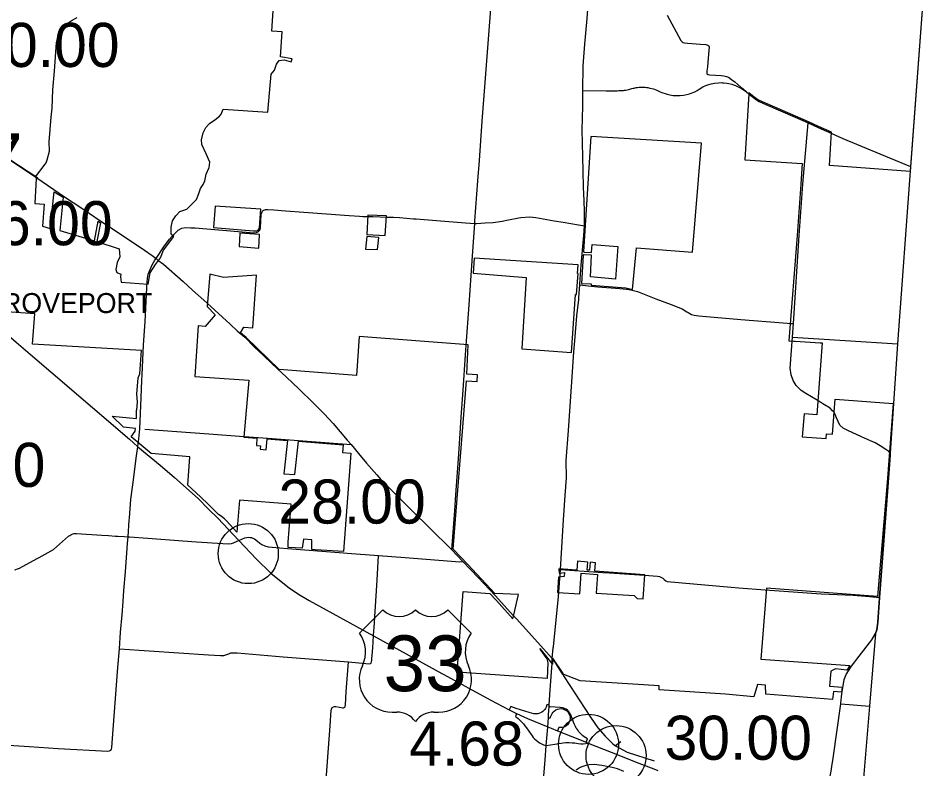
# Model space of a CAD drawing. Extents: x 1729596 to 1934326, y 644115 to 911751.
# Drawn here: x 1863218 to 1885889, y 675915 to 694653 of the extents above; entities that cross this region are included whole.
import ezdxf

# ---------------------------------------------------------------- set-up
doc = ezdxf.new("R2010")
doc.units = 0
for name, color, linetype in [('Default', 7, 'Continuous'), ('GM_X_City_Street', 7, 'Continuous'), ('GM_X_Corporation', 7, 'Continuous'), ('GM_X_Corporation_Text', 7, 'Continuous'), ('GM_X_County', 7, 'Continuous'), ('GM_X_County_Road', 7, 'Continuous'), ('GM_X_Interchange_Ramps', 7, 'Continuous'), ('GM_X_State_Route', 7, 'Continuous'), ('GM_X_State_Shield', 7, 'Continuous'), ('GM_X_Township_Road', 7, 'Continuous'), ('GM_X_US_Route', 7, 'Continuous'), ('GM_X_US_Shield', 7, 'Continuous')]:
    doc.layers.add(name, color=color, linetype=linetype)

msp = doc.modelspace()

# ---------------------------------------------------------------- linework, layer by layer
at = {"layer": 'Default'}
for centre in [(1868966, 681287), (1877465, 676527), (1878151, 676245)]:
    msp.add_circle(centre, 750, dxfattribs=at)
at = {"layer": 'GM_X_City_Street'}
for points in [[(1874409, 686478), (1874480, 687499), (1874558, 688592), (1874608, 689305), (1874622, 689526), (1874627, 689590), (1874698, 690594), (1874737, 691097), (1874807, 692083), (1874880, 693048), (1875039, 695102), (1875078, 695560), (1875115, 696086), (1875158, 696658), (1875175, 696856)], [(1877360, 689471), (1877362, 689824), (1877353, 690101), (1877342, 690429), (1877333, 690844), (1877311, 691542), (1877303, 691855), (1877319, 692456), (1877323, 692848), (1877329, 693459), (1877371, 694006), (1877430, 694648), (1877491, 695456), (1877555, 696140), (1877589, 696661), (1877596, 696754)], [(1879428, 694726), (1879712, 694203), (1879772, 694094), (1879799, 694062), (1879825, 694043), (1879861, 694036), (1879940, 694028), (1880258, 694003), (1880391, 693995), (1880422, 693990), (1880448, 693982), (1880466, 693958), (1880474, 693935), (1880462, 693751), (1880446, 693548), (1880436, 693437), (1880426, 693385), (1880421, 693336), (1880419, 693300), (1880423, 693265), (1880429, 693254), (1880441, 693248), (1880460, 693247), (1880496, 693242), (1880778, 693219), (1880846, 693211), (1880911, 693200), (1880957, 693182), (1881037, 693124), (1881119, 693060), (1881266, 692933), (1881327, 692885), (1881399, 692825)], [(1877323, 692848), (1877906, 692843), (1878179, 692842), (1878218, 692844), (1878272, 692845), (1878309, 692848), (1878339, 692850), (1878365, 692854), (1878399, 692859), (1878467, 692872), (1878498, 692881), (1878546, 692894), (1878576, 692902), (1878603, 692908), (1878652, 692918), (1878691, 692923), (1878729, 692927), (1878761, 692927), (1878802, 692927), (1878833, 692927), (1878881, 692927), (1878912, 692924), (1878947, 692918), (1878993, 692909), (1879086, 692887), (1879171, 692855), (1879257, 692816), (1879298, 692799)], [(1879298, 692799), (1879320, 692789), (1879375, 692769), (1879426, 692755), (1879496, 692737), (1879574, 692725), (1879626, 692721), (1879674, 692720), (1879714, 692721), (1879751, 692722), (1879834, 692730), (1879880, 692739), (1879949, 692756), (1879984, 692765), (1880027, 692781), (1880116, 692817), (1880178, 692849), (1880229, 692881), (1880321, 692936), (1880395, 692969), (1880471, 692997), (1880531, 693013), (1880609, 693030), (1880711, 693040), (1880774, 693043), (1880807, 693042), (1880847, 693041), (1880918, 693032), (1880967, 693022), (1881043, 693002), (1881088, 692988), (1881133, 692972), (1881185, 692951), (1881222, 692933), (1881285, 692900), (1881399, 692825)], [(1881399, 692825), (1881468, 692766), (1881511, 692730), (1881518, 692724)], [(1860916, 692337), (1860948, 692324), (1861312, 692190), (1861508, 692091), (1861979, 691797), (1862752, 691283), (1863647, 690689), (1863658, 690682)], [(1883635, 691733), (1883815, 691650), (1884983, 691165), (1885509, 690950)], [(1867063, 689207), (1867152, 689304), (1867211, 689363), (1867304, 689414), (1867394, 689426), (1867534, 689423), (1867637, 689418), (1869107, 689295), (1869168, 689300), (1869217, 689324), (1869253, 689365), (1869269, 689417), (1869291, 689760), (1869321, 689831), (1869337, 689848), (1869394, 689874), (1869457, 689877), (1869607, 689866), (1869898, 689844), (1870354, 689811), (1870919, 689768), (1871486, 689726), (1871740, 689708), (1871825, 689704), (1871887, 689701), (1871962, 689700)], [(1872437, 689689), (1872589, 689685), (1872741, 689673), (1873090, 689646), (1873156, 689641), (1873664, 689601), (1874391, 689543), (1874622, 689526), (1874647, 689526)], [(1874647, 689526), (1874663, 689526), (1874879, 689540), (1875079, 689554), (1875308, 689585), (1875466, 689617), (1875725, 689669), (1875775, 689677), (1875996, 689696), (1876147, 689675), (1876610, 689595), (1876828, 689561), (1877210, 689494), (1877360, 689471)], [(1877258, 688155), (1877265, 688253), (1877281, 688486), (1877349, 689228), (1877360, 689471)], [(1866709, 688615), (1866844, 688509), (1867338, 688077), (1867575, 687860), (1867931, 687545), (1867936, 687540)], [(1877223, 687681), (1877246, 687998), (1877258, 688155)], [(1866306, 685614), (1866312, 685751), (1866346, 686500), (1866391, 687069), (1866430, 687924), (1866442, 688073)], [(1877246, 687998), (1877455, 687975)], [(1877455, 687975), (1877696, 687950), (1878247, 687907), (1878409, 687890), (1878518, 687874), (1878690, 687831), (1879148, 687649), (1879531, 687504), (1879802, 687398), (1879922, 687324), (1879952, 687305), (1880035, 687257), (1880102, 687241), (1880217, 687225), (1881266, 687132), (1882327, 687045), (1882528, 687031)], [(1876584, 678937), (1876586, 678963), (1876710, 680214), (1876761, 680889), (1876836, 682134), (1876882, 682735), (1876914, 683180), (1876907, 683608), (1876963, 684358), (1877044, 685571), (1877100, 686320), (1877121, 686597), (1877169, 687225), (1877219, 687629), (1877223, 687681)], [(1883171, 685116), (1882889, 685286), (1882775, 685362), (1882651, 685484), (1882579, 685608), (1882523, 685748), (1882504, 685914), (1882561, 686688)], [(1866232, 684150), (1866259, 684403), (1866289, 685179), (1866306, 685614)], [(1884998, 683722), (1885000, 683743), (1884997, 683795), (1884967, 683833), (1884892, 683889), (1884748, 683977), (1884623, 684049), (1884509, 684101), (1884286, 684203), (1883937, 684360), (1883823, 684415), (1883740, 684496), (1883659, 684680), (1883598, 684814), (1883558, 684855)], [(1866382, 684394), (1867983, 684278), (1868853, 684214)], [(1884734, 680175), (1884735, 680195), (1884830, 681510), (1884928, 682838), (1884998, 683722)], [(1865951, 681544), (1865963, 681704), (1865992, 682119), (1865997, 682174)], [(1863741, 681190), (1863892, 681274), (1864098, 681392), (1864474, 681719), (1864509, 681742), (1864533, 681756), (1864567, 681774), (1864606, 681792), (1864653, 681792)], [(1865704, 681722), (1865868, 681711), (1865963, 681704), (1865996, 681703), (1866454, 681671), (1867331, 681607), (1867669, 681585), (1868328, 681536), (1868469, 681528), (1868543, 681537), (1868593, 681555), (1868685, 681599), (1868685, 681599)], [(1863132, 680885), (1863225, 680913), (1863231, 680916)], [(1876761, 680889), (1877703, 680827), (1877821, 680819), (1877985, 680808), (1878860, 680746), (1879188, 680721), (1879235, 680715), (1879273, 680703), (1879316, 680675), (1879352, 680642), (1879399, 680610), (1879432, 680595), (1881030, 680451), (1881217, 680437), (1881874, 680387)], [(1875675, 679647), (1875889, 679410), (1876196, 679070), (1876560, 678667)], [(1876555, 678568), (1876560, 678667), (1876584, 678937)], [(1876468, 677269), (1876482, 677466), (1876485, 677511), (1876508, 677887), (1876554, 678545), (1876555, 678568)], [(1876821, 678268), (1876855, 678214), (1877136, 677779)], [(1877136, 677779), (1877353, 677443), (1877526, 677177), (1877698, 676940), (1877881, 676728), (1878070, 676542), (1878136, 676488)], [(1883073, 674346), (1883131, 674564), (1883188, 674755), (1883213, 674818), (1883282, 674999), (1883352, 675169), (1883402, 675301), (1883430, 675398), (1883457, 675510), (1883495, 675689), (1883527, 675858), (1883544, 675976), (1883573, 676181), (1883764, 677538), (1883766, 677557)], [(1883764, 677538), (1884479, 677480)], [(1876447, 676958), (1876447, 676960), (1876462, 677190), (1876468, 677269)], [(1876406, 676496), (1876447, 676958)], [(1878269, 676588), (1878136, 676488)], [(1878136, 676488), (1878433, 676328), (1879106, 676114)], [(1878345, 675851), (1878190, 675916), (1878055, 675952), (1877794, 676002), (1877602, 676022), (1877479, 676013), (1877399, 676000), (1877322, 675975), (1877259, 675947), (1877208, 675919), (1877157, 675879)]]:
    msp.add_lwpolyline(points, dxfattribs=at)
at = {"layer": 'GM_X_Corporation'}
for points in [[(1862757, 691285), (1863709, 690671), (1863676, 690644), (1863665, 690650), (1863632, 690025), (1863867, 690010), (1863822, 689460), (1864017, 689402), (1864114, 690321), (1864344, 690182), (1864258, 689355), (1865121, 689095), (1865214, 689588), (1865272, 689548), (1865183, 689079), (1865744, 688897), (1865760, 688694), (1865692, 688556), (1865656, 688381), (1865683, 688304), (1865782, 688264), (1865771, 688194), (1865790, 688059), (1866466, 688014), (1866514, 688300), (1866645, 688503), (1866769, 688671), (1866852, 688861), (1867103, 689199), (1867038, 689259), (1867038, 689436), (1867076, 689597), (1867160, 689719), (1867254, 689824), (1867432, 689887), (1867506, 689964), (1867676, 690125), (1867728, 690280), (1867771, 690404), (1867843, 690501), (1867883, 690594), (1867915, 690759), (1867991, 690927), (1868002, 691062), (1867911, 691263), (1867807, 691503), (1867799, 691618), (1867843, 691794), (1867903, 691921), (1867995, 692022), (1868130, 692119), (1868250, 692205), (1868289, 692258), (1868340, 692380), (1869458, 692303), (1869536, 693259), (1869622, 693353), (1869670, 693504), (1869736, 693599), (1869866, 693609), (1870041, 693559), (1870059, 693637), (1869771, 693687), (1869812, 694308), (1869550, 694325), (1869833, 698679)], [(1885889, 696091), (1885499, 690829), (1883487, 690976), (1883536, 691803), (1883209, 691950), (1882955, 692063), (1882635, 692203), (1881732, 692594), (1881661, 692636), (1881623, 692665), (1881516, 692751), (1881470, 692785), (1881468, 692766), (1881365, 691115), (1882803, 691027), (1882764, 690512), (1882673, 689229), (1882468, 686598), (1882584, 686594), (1882627, 686593), (1883252, 686551), (1883301, 686548), (1883163, 684754), (1882847, 684778), (1882803, 684202), (1883396, 684157), (1883405, 684278), (1883554, 684266), (1883622, 685144), (1885074, 685033), (1884922, 683059), (1884685, 680213), (1881913, 680427), (1881764, 678652), (1883994, 678496), (1883917, 678381), (1883632, 678407), (1883518, 678355), (1883484, 677979), (1883801, 677954), (1883785, 677830), (1883584, 677846), (1883556, 677648), (1881896, 677782), (1881885, 678007), (1881682, 678023), (1881590, 677715), (1880882, 677776), (1879227, 677886), (1879225, 677990), (1877256, 678112), (1876809, 678286), (1876831, 678292), (1876575, 678675), (1876568, 678526), (1876554, 678545), (1876260, 678918), (1876244, 678906), (1876426, 678659), (1876450, 678559), (1876430, 678173), (1874185, 678331), (1874334, 680339), (1874999, 680290), (1875165, 680113), (1875576, 679657), (1875590, 679724), (1875593, 679738), (1875598, 679763), (1875711, 680268), (1875122, 680290), (1874447, 681012), (1874086, 681399), (1874157, 682347), (1874416, 685600), (1874679, 685587), (1874687, 685752), (1874424, 685765), (1874461, 686501), (1871735, 686705), (1871665, 685737), (1869741, 685884), (1868909, 686681), (1868771, 686799), (1868852, 686943), (1869076, 686927), (1869167, 688241), (1868345, 688180), (1868005, 688265), (1867936, 687454), (1868139, 687250), (1867891, 686955), (1867717, 686969), (1867633, 685710), (1868979, 685617), (1868858, 684195), (1869178, 684171), (1869167, 683987), (1869270, 683977), (1869263, 683892), (1869412, 683880), (1869435, 684154), (1869942, 684111), (1869856, 683280), (1870132, 683259), (1870216, 684093), (1871335, 684006), (1871321, 683808), (1871527, 683792), (1871344, 681336), (1870784, 681372), (1870634, 681382), (1870556, 681393), (1870553, 681633), (1870341, 681650), (1870314, 681422), (1869958, 681440), (1869964, 681569), (1870039, 682521), (1868748, 682620), (1868680, 681819), (1868422, 682109), (1868374, 682157), (1868335, 682179), (1868291, 682218), (1868224, 682261), (1867973, 682514), (1867775, 682701), (1867460, 682994), (1867508, 683699), (1866537, 683789), (1866043, 684203), (1866138, 684340), (1866150, 684410), (1865849, 684442), (1865565, 684718), (1866173, 684662), (1866174, 684871), (1866184, 684870), (1866199, 685075), (1866182, 685269), (1866216, 685678), (1866258, 685776), (1866295, 686357), (1863575, 686513), (1863635, 687276), (1862344, 687368)]]:
    msp.add_lwpolyline(points, dxfattribs=at)
for points in [[(1877538, 688736), (1877359, 688749), (1877352, 688749), (1877349, 688749), (1877346, 688748), (1877344, 688747), (1877341, 688745), (1877339, 688743), (1877337, 688740), (1877335, 688737), (1877334, 688734), (1877288, 688032), (1877528, 688019), (1877528, 687986), (1878396, 687919), (1878563, 687879), (1878659, 688923), (1880062, 688815), (1880289, 691534), (1877521, 691700), (1877339, 688832), (1877340, 688828), (1877342, 688823), (1877345, 688818), (1877348, 688816), (1877350, 688815), (1877355, 688813), (1877541, 688800), (1877551, 689000), (1878199, 688955), (1878141, 688137), (1877510, 688192)], [(1868140, 689960), (1868096, 689429), (1869099, 689347), (1869133, 689343), (1869176, 689343), (1869210, 689358), (1869232, 689382), (1869245, 689427), (1869277, 689888)], [(1871926, 689253), (1872387, 689229), (1872422, 689719), (1871952, 689736)], [(1868757, 689286), (1868737, 688951), (1869226, 688915), (1869250, 689249)], [(1871924, 689203), (1871892, 688889), (1872196, 688876), (1872227, 689175)], [(1874584, 688288), (1875904, 688180), (1875799, 686401), (1877038, 686309), (1877141, 687752), (1877160, 687756), (1877207, 688277), (1877191, 688281), (1877206, 688492), (1874607, 688664)], [(1876687, 680319), (1877251, 680282), (1877284, 680798), (1877690, 680767), (1877654, 680304), (1878606, 680242), (1878675, 680170), (1878826, 680158), (1878872, 680756), (1877621, 680849), (1877640, 681058), (1877505, 681070), (1877488, 680871), (1877432, 680876), (1877450, 681075), (1877191, 681098), (1877175, 680872), (1876721, 680907), (1876720, 680863), (1876731, 680858), (1876728, 680798), (1876860, 680818), (1876852, 680720), (1876718, 680696)]]:
    msp.add_lwpolyline(points, close=True, dxfattribs=at)
at = {"layer": 'GM_X_County'}
msp.add_lwpolyline([(1885889, 696091), (1885509, 690950), (1885182, 686522), (1884997, 683795), (1885000, 683743), (1884928, 682838), (1884830, 681510), (1884735, 680195), (1884687, 679579), (1884665, 679383), (1884630, 679290), (1884479, 677480), (1884260, 674783)], dxfattribs=at)
at = {"layer": 'GM_X_County_Road'}
for points in [[(1863647, 690689), (1863896, 691006), (1863919, 691045), (1863941, 691117), (1863997, 691334), (1863994, 691569), (1864043, 692185), (1864064, 692410), (1864085, 692862), (1864126, 693333), (1864175, 694045), (1864241, 694305), (1864273, 694340), (1864297, 694374), (1864332, 694409), (1864441, 694522), (1864570, 694605), (1864693, 694666)], [(1881518, 692724), (1881583, 692671), (1881631, 692631), (1881685, 692595), (1881726, 692572), (1881891, 692499), (1882624, 692180), (1882954, 692038), (1883203, 691927), (1883615, 691742), (1883635, 691733)], [(1882581, 687027), (1882722, 689225), (1882814, 690508), (1882954, 692038)], [(1863658, 690682), (1864403, 690179), (1864782, 689927), (1864994, 689782), (1865287, 689585), (1865588, 689386), (1866376, 688859), (1866561, 688728), (1866664, 688651), (1866709, 688615)], [(1871962, 689700), (1872074, 689699), (1872437, 689689)], [(1866664, 688651), (1866859, 688946), (1867002, 689139), (1867063, 689207)], [(1866442, 688073), (1866449, 688157), (1866468, 688261), (1866562, 688492), (1866635, 688609), (1866664, 688651)], [(1867936, 687540), (1868515, 687016), (1868692, 686848), (1868877, 686688), (1869123, 686443), (1869346, 686229), (1869556, 686034), (1869695, 685902), (1869918, 685691), (1870225, 685397), (1870585, 685050), (1870861, 684777), (1871083, 684532), (1871258, 684324), (1871437, 684117), (1871533, 684008), (1871722, 683784), (1871920, 683547), (1872179, 683254), (1872274, 683139), (1873057, 682359), (1873496, 681932), (1874049, 681380), (1874327, 681093), (1874705, 680695), (1875130, 680244), (1875593, 679738), (1875675, 679647)], [(1882528, 687031), (1882581, 687027)], [(1882561, 686688), (1882581, 687027)], [(1882561, 686688), (1883871, 686604), (1885182, 686522)], [(1874049, 681380), (1874122, 682361), (1874149, 682757), (1874214, 683655), (1874258, 684283), (1874286, 684692), (1874332, 685369), (1874393, 686246), (1874409, 686478)], [(1883558, 684855), (1883496, 684920), (1883318, 685028), (1883190, 685105), (1883171, 685116)], [(1866082, 683008), (1866175, 683732), (1866211, 683955), (1866232, 684150)], [(1865997, 682174), (1866035, 682647), (1866082, 683008)], [(1861513, 676603), (1862717, 676522), (1863496, 676469), (1864217, 676423), (1865458, 676355), (1865501, 676361), (1865531, 676379), (1865551, 676407), (1865559, 676440), (1865570, 676568), (1865711, 678443), (1865747, 678914), (1865778, 679328), (1865812, 679763), (1865837, 680091), (1865860, 680367), (1865898, 680836), (1865941, 681419), (1865951, 681544)], [(1884672, 679445), (1884687, 679578), (1884734, 680175)], [(1883766, 677557), (1883793, 677784), (1883813, 677939), (1883853, 678147), (1883902, 678270), (1883956, 678365), (1884029, 678479), (1884228, 678730), (1884544, 679132), (1884630, 679290), (1884665, 679383), (1884672, 679445)], [(1876560, 678667), (1876639, 678553), (1876691, 678473), (1876809, 678286), (1876821, 678268)]]:
    msp.add_lwpolyline(points, dxfattribs=at)
at = {"layer": 'GM_X_Interchange_Ramps'}
for points in [[(1876485, 677511), (1876425, 677515), (1876404, 677456), (1876389, 677424), (1876370, 677396), (1876348, 677369), (1876320, 677345), (1876295, 677327), (1876264, 677310), (1876226, 677296), (1876195, 677289), (1876165, 677285), (1876134, 677285), (1876097, 677289), (1875979, 677319), (1875654, 677420), (1875523, 677468), (1875486, 677386)], [(1877403, 676579), (1877440, 676660), (1877394, 676690), (1877356, 676716), (1877322, 676742), (1877292, 676768), (1877257, 676803), (1877224, 676840), (1877202, 676868), (1877178, 676901), (1877158, 676933), (1877136, 676973), (1877120, 677006), (1877107, 677037), (1877010, 677278), (1876991, 677316), (1876965, 677352), (1876940, 677377), (1876907, 677401), (1876879, 677416), (1876850, 677428), (1876811, 677438), (1876758, 677449), (1876508, 677464), (1876482, 677466)], [(1875669, 677296), (1875636, 677224), (1875664, 677203), (1875705, 677169), (1875745, 677133), (1875791, 677087), (1875838, 677036), (1875877, 676988), (1875916, 676936), (1876029, 676772), (1876053, 676738), (1876084, 676699), (1876117, 676666), (1876155, 676632), (1876201, 676598), (1876240, 676568), (1876276, 676544), (1876309, 676527), (1876339, 676510), (1876406, 676496)], [(1876462, 677190), (1876504, 677187), (1876523, 677231), (1876537, 677260), (1876560, 677298), (1876585, 677332), (1876609, 677357), (1876646, 677384), (1876687, 677404), (1876732, 677415), (1876779, 677417), (1876823, 677411), (1876859, 677399), (1876893, 677381), (1876920, 677362), (1876948, 677335), (1876968, 677307), (1876983, 677280), (1876997, 677242), (1877004, 677204), (1877005, 677166), (1877000, 677131), (1876990, 677096), (1876976, 677064), (1876958, 677037), (1876935, 677010), (1876905, 676985), (1876870, 676965), (1876836, 676952), (1876800, 676944), (1876748, 676943), (1876721, 676948), (1876685, 676864)]]:
    msp.add_lwpolyline(points, dxfattribs=at)
at = {"layer": 'GM_X_State_Route'}
for points in [[(1876406, 676496), (1876511, 676512), (1876624, 676531), (1876723, 676550), (1876781, 676559), (1876832, 676566), (1876898, 676569), (1876977, 676570), (1877056, 676566), (1877125, 676561), (1877206, 676549), (1877275, 676537), (1877334, 676537), (1877453, 676558)], [(1876379, 676135), (1876406, 676496)], [(1876241, 674405), (1876285, 674929), (1876324, 675415), (1876365, 675943), (1876379, 676135)]]:
    msp.add_lwpolyline(points, dxfattribs=at)
at = {"layer": 'GM_X_Township_Road'}
for points in [[(1868853, 684214), (1868859, 684213), (1869559, 684160), (1871533, 684008)], [(1864653, 681792), (1864678, 681792), (1865310, 681749), (1865473, 681738), (1865653, 681725), (1865704, 681722)], [(1868685, 681599), (1868727, 681617), (1868801, 681646), (1868878, 681677), (1868931, 681692), (1868971, 681695), (1869008, 681693), (1869048, 681687), (1869083, 681674), (1869119, 681656), (1869192, 681602), (1869255, 681548), (1869306, 681514), (1869375, 681480), (1869460, 681455), (1869566, 681444), (1869944, 681416), (1871340, 681308), (1871439, 681300)], [(1871439, 681300), (1872221, 681239), (1872885, 681187), (1874250, 681084), (1874327, 681093)], [(1863231, 680916), (1863712, 681174), (1863741, 681190)], [(1872115, 679561), (1872124, 679714), (1872134, 679844), (1872185, 680621), (1872221, 681239)], [(1881874, 680387), (1883277, 680281), (1884071, 680246), (1884483, 680217), (1884735, 680195)], [(1872096, 679246), (1872115, 679561)], [(1872073, 678932), (1872095, 679234), (1872096, 679246)], [(1865747, 678914), (1867969, 678757), (1868273, 678741), (1868351, 678745), (1868482, 678785), (1868531, 678810), (1868569, 678814), (1868688, 678808), (1869841, 678714), (1871471, 678584)], [(1872055, 678670), (1872060, 678744), (1872073, 678932)], [(1871363, 677445), (1871375, 677453), (1871383, 677467), (1871391, 677510), (1871414, 677839), (1871471, 678584), (1871981, 678540), (1872015, 678542), (1872035, 678556), (1872047, 678582), (1872052, 678630), (1872055, 678670)], [(1870962, 676320), (1870995, 676767), (1871021, 677107), (1871031, 677272), (1871035, 677362), (1871042, 677408), (1871063, 677444), (1871092, 677465), (1871119, 677471), (1871152, 677467), (1871337, 677434), (1871324, 677432), (1871357, 677442), (1871363, 677445)], [(1870855, 674853), (1870962, 676320)]]:
    msp.add_lwpolyline(points, dxfattribs=at)
at = {"layer": 'GM_X_US_Route'}
for points in [[(1862065, 687507), (1862694, 686973), (1863169, 686564), (1863517, 686267)], [(1863517, 686267), (1864034, 685824), (1865077, 684934), (1865996, 684144), (1866100, 684050), (1866211, 683955), (1866765, 683491), (1867122, 683185), (1867715, 682659), (1867973, 682400), (1868205, 682168), (1868727, 681617), (1869171, 681145), (1869529, 680799), (1869787, 680588), (1869991, 680435), (1870216, 680279), (1870485, 680114), (1872095, 679234), (1873802, 678296), (1873853, 678268)], [(1873853, 678268), (1875010, 677636), (1875486, 677386), (1875669, 677296), (1875942, 677169), (1876447, 676960)], [(1876447, 676960), (1876527, 676928)], [(1876527, 676928), (1876685, 676864), (1877403, 676579), (1877453, 676558)], [(1877453, 676558), (1878031, 676335), (1878724, 676060), (1879094, 675915), (1879096, 675915)], [(1879096, 675915), (1879195, 675877)]]:
    msp.add_lwpolyline(points, dxfattribs=at)
at = {"layer": 'GM_X_US_Shield'}
for p, q in [((1872327, 679883), (1871747, 679303)), ((1874532, 679303), (1873952, 679883)), ((1872560, 677331), (1872676, 677331)), ((1873604, 677331), (1873720, 677331))]:
    msp.add_line(p, q, dxfattribs=at)
for centre, radius, start, end in [((1872734, 680297), 580, 225.573, 314.427), ((1873546, 680297), 580, 225.573, 314.427), ((1871082, 678837), 812, 334.5471, 35.0009), ((1875197, 678837), 812, 144.9991, 205.4529), ((1872550, 678143), 812, 154.8319, 270.6383), ((1873729, 678143), 812, 269.3617, 25.1681), ((1872676, 676750), 580, 36.8699, 90), ((1873604, 676750), 580, 90, 143.1301)]:
    msp.add_arc(centre, radius, start, end, dxfattribs=at)

# ---------------------------------------------------------------- texts
at = {"layer": 'Default'}
for s, p in [('10.00', (1862070, 693435)), ('26.00', (1861896, 688985)), ('8.00', (1861034, 682953)), ('28.00', (1869716, 682037)), ('30.00', (1879363, 676141)), ('4.68', (1872984, 675996))]:
    msp.add_text(s, height=1100, dxfattribs=at).set_placement(p)
at = {"layer": 'GM_X_Corporation_Text'}
msp.add_text('GROVEPORT', height=500, rotation=0, dxfattribs=at).set_placement((1862294, 687291))
at = {"layer": 'GM_X_State_Shield'}
msp.add_text('317', height=1392.2, dxfattribs=at).set_placement((1860223, 690383))
at = {"layer": 'GM_X_US_Shield'}
msp.add_text('33', height=1392.2, dxfattribs=at).set_placement((1872347, 677853))

doc.saveas('drawing.dxf')
